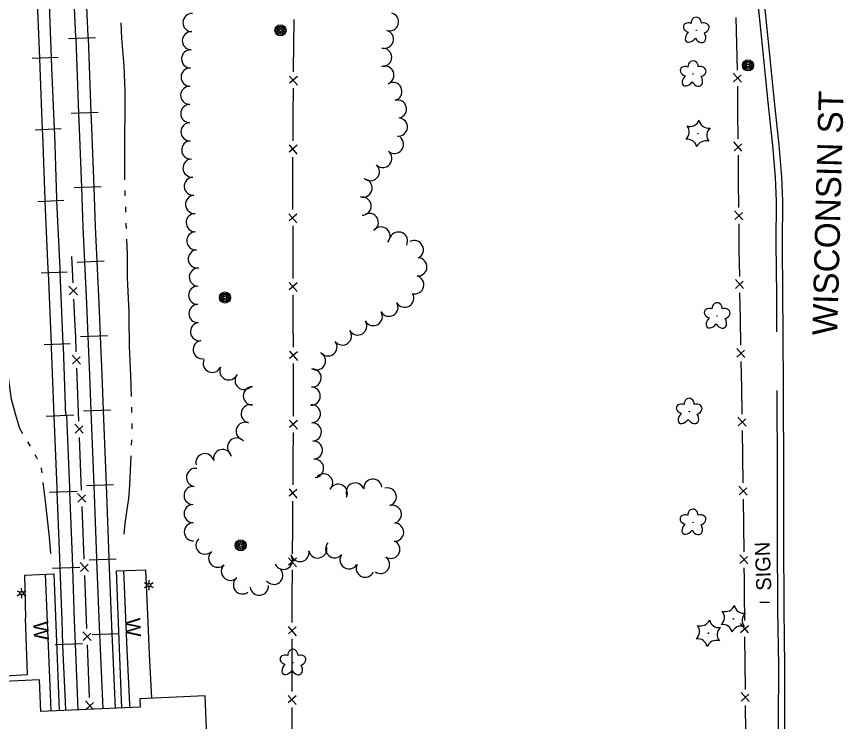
# Model space of a CAD drawing. Extents: x 588843 to 2552415, y 180129 to 269402.
# Drawn here: x 606892.8 to 607224.2, y 182962.2 to 183244.8 of the extents above; entities that cross this region are included whole.
import ezdxf

# ---------------------------------------------------------------- set-up
doc = ezdxf.new("R2010")
doc.units = 0
for name, color, linetype in [('E_BLD', 7, 'Continuous'), ('E_FEN_P', 7, 'Continuous'), ('E_LAND_TreeLine_P', 7, 'Continuous'), ('E_LAND_Vegetation', 7, 'Continuous'), ('E_LTG', 7, 'Continuous'), ('E_MISCPROP', 7, 'Continuous'), ('E_PATH_Sidewalk', 7, 'Continuous'), ('E_RDWY_C_and_G', 7, 'Continuous'), ('E_RDWY_Text', 7, 'Continuous'), ('E_RR_P', 7, 'Continuous'), ('E_SGN', 7, 'Continuous'), ('E_SGN_Text', 7, 'Continuous'), ('E_WAL', 7, 'Continuous'), ('E_WAL_Text', 7, 'Continuous'), ('E_WTR_P', 7, 'Continuous')]:
    doc.layers.add(name, color=color, linetype=linetype)

# ---------------------------------------------------------------- blocks, each defined once
blk = doc.blocks.new('POLE_2')
at = {"layer": 'E_MISCPROP'}
for radius in [14.6, 11, 7.32, 3.66]:
    blk.add_circle((0, 0), radius, dxfattribs=at)
blk = doc.blocks.new('LPOL_3')
at = {"layer": 'E_LTG'}
for p, q in [((-13.1, 0), (-4.9, 0)), ((-2.5, 4.3), (-6.6, 11.4)), ((2.5, 4.3), (6.6, 11.4)), ((4.9, 0), (13.1, 0)), ((-6.6, -11.4), (-2.5, -4.3)), ((6.6, -11.4), (2.5, -4.3))]:
    blk.add_line(p, q, dxfattribs=at)
for radius in [4.92, 4.92, 4.92, 0.41]:
    blk.add_circle((0, 0), radius, dxfattribs=at)
blk = doc.blocks.new('W_18_1')
at = {"layer": 'E_WAL_Text'}
blk.add_text('W', height=39.4, dxfattribs=at).set_placement((-14.6, -19.7))
blk = doc.blocks.new('DTRE_3')
at = {"layer": 'E_LAND_Vegetation'}
blk.add_circle((-0.6, 0), 0.601, dxfattribs=at)
for centre, major_axis, ratio in [((-6.1, 17.5), (4.5, -16.3), 0.782863), ((13.3, 9), (-17.3, -9.6), 0.691916), ((-19.3, 0.5), (16.2, -0.4), 0.832022), ((-8.2, -17.2), (5.9, 15.9), 0.716896), ((11.6, -12.2), (-16.4, 15), 0.560249)]:
    blk.add_ellipse(centre, major_axis=major_axis, ratio=ratio, start_param=1.570796, end_param=4.712389, dxfattribs=at)
blk = doc.blocks.new('CTRE_3')
at = {"layer": 'E_LAND_Vegetation'}
blk.add_circle((0, 0), 0.733, dxfattribs=at)
for centre, start, end in [((-39.3, 29.4), 280.2067, 5.9716), ((5.9, 49), 220.2113, 305.9762), ((45.4, 19.3), 160.2113, 245.9762), ((-45.4, -19.3), 340.2113, 65.9762), ((39.5, -29.6), 100.2511, 185.9272), ((-5.9, -49), 40.2113, 125.9762)]:
    blk.add_arc(centre, 25.8, start, end, dxfattribs=at)
blk = doc.blocks.new('SIGN_2')
at = {"layer": 'E_SGN'}
blk.add_text('SIGN', height=39.37, dxfattribs=at).set_placement((-56.1, -19.7))

msp = doc.modelspace()

# ---------------------------------------------------------------- linework, layer by layer
at = {"layer": 'E_BLD'}
msp.add_lwpolyline([(606875.77, 182977.65), (606876.92, 182951.46), (606902.91, 182952.6), (606902.75, 182956.31), (606942.39, 182958.05), (606942.96, 182945.04), (606969.45, 182946.2), (606968.31, 182972.42), (606942.14, 182971.28), (606942.29, 182967.89), (606902.49, 182966.15), (606901.94, 182978.79)], close=True, dxfattribs=at)
at = {"layer": 'E_FEN_P'}
for p, q in [((607002.12, 183220.97), (607005.29, 183217.28)), ((607005.31, 183220.79), (607002.17, 183218.04)), ((607183.24, 183218.51), (607179.97, 183222.1)), ((607180.05, 183218.6), (607183.11, 183221.43)), ((607001.96, 183193.38), (607005.14, 183189.69)), ((607005.16, 183193.19), (607002.01, 183190.45)), ((607183.5, 183190.89), (607180.27, 183194.53)), ((607180.31, 183191.03), (607183.41, 183193.82)), ((607183.77, 183163.3), (607180.54, 183166.94)), ((607001.93, 183165.77), (607005.13, 183162.11)), ((607005.12, 183165.61), (607002, 183162.84)), ((607180.58, 183163.44), (607183.68, 183166.23)), ((607002.01, 183138.18), (607005.22, 183134.52)), ((607005.21, 183138.02), (607002.08, 183135.25)), ((607184.13, 183135.72), (607180.87, 183139.33)), ((607180.93, 183135.83), (607184.01, 183138.65)), ((606917.13, 183133.22), (606913.74, 183136.75)), ((606913.91, 183133.23), (606916.92, 183136.16)), ((607002.09, 183110.58), (607005.3, 183106.92)), ((607005.29, 183110.42), (607002.17, 183107.65)), ((607184.64, 183108.13), (607181.38, 183111.74)), ((607181.45, 183108.24), (607184.52, 183111.06)), ((606918.38, 183105.48), (606915.03, 183109.05)), ((606915.16, 183105.53), (606918.2, 183108.42)), ((607185.16, 183080.54), (607181.89, 183084.15)), ((606919.44, 183077.76), (606916.09, 183081.32)), ((606916.23, 183077.8), (606919.26, 183080.7)), ((607002.14, 183083), (607005.31, 183079.31)), ((607005.33, 183082.81), (607002.18, 183080.07)), ((607181.95, 183080.66), (607185.04, 183083.46)), ((607001.95, 183055.41), (607005.12, 183051.71)), ((607005.15, 183055.22), (607002, 183052.48)), ((607185.51, 183052.94), (607182.27, 183056.57)), ((607182.31, 183053.07), (607185.41, 183055.87)), ((606920.51, 183050.03), (606917.16, 183053.59)), ((606917.29, 183050.07), (606920.33, 183052.97)), ((607001.76, 183027.81), (607004.94, 183024.12)), ((607004.96, 183027.62), (607001.81, 183024.88)), ((607185.88, 183025.35), (607182.63, 183028.97)), ((607182.68, 183025.47), (607185.77, 183028.28)), ((606921.59, 183022.3), (606918.23, 183025.86)), ((606918.37, 183022.35), (606921.4, 183025.24)), ((607186.15, 182997.75), (607182.92, 183001.39)), ((606922.66, 182994.57), (606919.31, 182998.14)), ((607001.64, 183000.21), (607004.83, 182996.53)), ((607004.84, 183000.04), (607001.7, 182997.28)), ((607182.95, 182997.89), (607186.05, 183000.68)), ((606919.44, 182994.62), (606922.48, 182997.51)), ((607001.6, 182972.61), (607004.79, 182968.94)), ((607004.8, 182972.44), (607001.66, 182969.68)), ((607186.39, 182970.15), (607183.16, 182973.79)), ((607183.2, 182970.29), (607186.3, 182973.08)), ((606923.51, 182967.07), (606920.36, 182970.41)), ((606920.54, 182966.94), (606923.54, 182969.79))]:
    msp.add_line(p, q, dxfattribs=at)
for points in [[(607003.85, 183243.66), (607003.72, 183233.12)], [(607181.42, 183233.91), (607181.18, 183244.44)], [(607003.72, 183233.12), (607003.61, 183224.06), (607003.6, 183222.59)], [(607181.66, 183223.37), (607181.42, 183233.91)], [(607181.88, 183206.32), (607181.77, 183216.85)], [(607003.57, 183216.06), (607003.51, 183205.53)], [(607003.51, 183205.53), (607003.45, 183194.99)], [(607181.98, 183195.78), (607181.88, 183206.32)], [(607003.41, 183188.47), (607003.36, 183179.29), (607003.37, 183177.93)], [(607182.15, 183178.72), (607182.04, 183189.26)], [(607003.37, 183177.93), (607003.4, 183167.4)], [(607182.25, 183168.19), (607182.15, 183178.72)], [(607003.42, 183160.87), (607003.45, 183150.34)], [(607182.42, 183151.13), (607182.31, 183161.66)], [(607003.45, 183150.34), (607003.48, 183139.8)], [(607182.57, 183140.59), (607182.47, 183145.92), (607182.42, 183151.13)], [(606915.41, 183138.07), (606914.88, 183148.65)], [(607182.88, 183123.54), (607182.69, 183134.07)], [(606916.25, 183120.94), (606915.73, 183131.52)], [(607003.5, 183133.28), (607003.53, 183122.74)], [(606916.71, 183110.35), (606916.48, 183116.3), (606916.25, 183120.94)], [(607003.53, 183122.74), (607003.56, 183112.21)], [(607183.08, 183113), (607182.88, 183123.54)], [(606917.37, 183093.21), (606916.96, 183103.8)], [(607003.58, 183105.68), (607003.61, 183095.15)], [(607183.39, 183095.95), (607183.2, 183106.48)], [(607003.61, 183095.15), (607003.64, 183086.8), (607003.62, 183084.61)], [(607183.59, 183085.41), (607183.39, 183095.95)], [(606917.77, 183082.62), (606917.37, 183093.21)], [(607003.58, 183078.09), (607003.51, 183067.55)], [(607183.83, 183068.36), (607183.69, 183078.89)], [(606918.43, 183065.48), (606918.02, 183076.07)], [(607003.51, 183067.55), (607003.44, 183057.02)], [(607183.97, 183057.82), (607183.83, 183068.36)], [(606918.84, 183054.9), (606918.43, 183065.48)], [(607184.2, 183040.76), (607184.06, 183051.3)], [(606919.5, 183037.76), (606919.09, 183048.34)], [(607003.39, 183050.49), (607003.32, 183039.96)], [(607184.33, 183030.23), (607184.2, 183040.76)], [(606919.91, 183027.17), (606919.5, 183037.76)], [(607003.32, 183039.96), (607003.25, 183029.42)], [(607003.21, 183022.9), (607003.14, 183012.36)], [(607184.53, 183013.17), (607184.48, 183019.61), (607184.42, 183023.71)], [(606920.58, 183010.03), (606920.17, 183020.62)], [(607003.14, 183012.36), (607003.14, 183012.29), (607003.12, 183001.83)], [(607184.63, 183002.63), (607184.53, 183013.17)], [(606920.99, 182999.44), (606920.58, 183010.03)], [(607003.11, 182995.31), (607003.1, 182984.77)], [(607184.78, 182985.58), (607184.68, 182996.11)], [(606921.64, 182982.3), (606921.24, 182992.89)], [(607003.1, 182984.77), (607003.08, 182974.23)], [(607184.87, 182975.04), (607184.78, 182985.58)], [(606922.04, 182971.71), (606921.64, 182982.3)], [(607185.02, 182957.98), (607184.93, 182968.52)], [(607003.07, 182967.71), (607003.06, 182957.17)]]:
    msp.add_lwpolyline(points, dxfattribs=at)
at = {"layer": 'E_LAND_TreeLine_P'}
for centre, start, end in [((607042.18, 183242.71), 254.0329, 74.0329), ((606963.09, 183242.4), 87.8145, 267.8145), ((606962.82, 183235.11), 87.8145, 267.8145), ((607040.18, 183235.7), 254.0329, 74.0329), ((606962.54, 183227.81), 87.8145, 267.8145), ((607039.5, 183228.47), 271.3908, 91.3908), ((606962.34, 183220.52), 88.657, 268.657), ((607040.36, 183221.31), 290.4343, 110.4343), ((606962.17, 183213.22), 88.657, 268.657), ((607043.57, 183214.77), 284.6129, 104.6129), ((607045.41, 183207.7), 284.6129, 104.6129), ((606962.21, 183205.92), 90.417, 270.417), ((607045.77, 183200.51), 264.0004, 84.0004), ((606962.26, 183198.62), 90.417, 270.417), ((606962.58, 183191.33), 93.9847, 273.9847), ((607044.19, 183193.59), 230.4651, 50.4651), ((607039.55, 183187.96), 230.4651, 50.4651), ((606963.09, 183184.04), 93.9847, 273.9847), ((607034.56, 183182.64), 226.6286, 46.6286), ((606963.6, 183176.76), 93.9847, 273.9847), ((607031.66, 183176.05), 251.1152, 71.1152), ((606964.1, 183169.48), 93.9847, 273.9847), ((607031.26, 183168.78), 269.5502, 89.5502), ((606964.38, 183162.19), 91.0542, 271.0542), ((607034.12, 183162.26), 300.0901, 120.0901), ((607038.83, 183156.8), 318.342, 138.342), ((606964.61, 183154.89), 94.8429, 274.8429), ((607045.83, 183154.76), 334.0085, 154.0085), ((607052.17, 183151.33), 298.28, 118.28), ((606965.23, 183147.62), 94.8429, 274.8429), ((607053.59, 183144.43), 267.8145, 87.8145), ((606965.64, 183140.34), 87.8145, 267.8145), ((607052.36, 183137.28), 255.4337, 75.4337), ((606965.37, 183133.04), 90.8273, 270.8273), ((607048.33, 183131.89), 209.9071, 29.9071), ((606965.47, 183125.74), 90.8273, 270.8273), ((607042, 183128.25), 209.9071, 29.9071), ((607035.72, 183124.52), 211.1251, 31.1251), ((606966.08, 183118.48), 98.5988, 278.5988), ((607029.47, 183120.75), 211.1251, 31.1251), ((607023.38, 183116.74), 216.9083, 36.9083), ((606967.17, 183111.27), 98.5988, 278.5988), ((607017.55, 183112.35), 216.9083, 36.9083), ((606971.19, 183105.79), 155.6481, 335.6481), ((607012.98, 183106.75), 235.6622, 55.6622), ((606977.82, 183102.74), 154.9808, 334.9808), ((606983.95, 183098.9), 139.1547, 319.1547), ((607011.2, 183099.92), 266.4173, 86.4173), ((606987.28, 183092.71), 90.1051, 270.1051), ((607010.84, 183092.63), 267.8145, 87.8145), ((606986.4, 183085.52), 76.0462, 256.0462), ((607010.9, 183085.53), 273.0683, 93.0683), ((606984.38, 183078.52), 65.1946, 245.1946), ((607011.29, 183078.24), 273.0683, 93.0683), ((606980.94, 183072.18), 40.8395, 220.8395), ((607011.7, 183070.95), 273.93, 93.93), ((606975.33, 183067.59), 13.4073, 193.4073), ((606968.23, 183065.89), 13.4073, 193.4073), ((607012.2, 183063.67), 273.93, 93.93), ((606964.49, 183060.01), 82.3741, 262.3741), ((607015.82, 183057.82), 315.5408, 135.5408), ((607028.48, 183054.15), 19.1324, 199.1324), ((607035.56, 183055.71), 5.2459, 185.2459), ((606963.52, 183052.77), 82.3741, 262.3741), ((607021.69, 183053.65), 334.6159, 154.6159), ((607041.32, 183052.21), 286.2494, 106.2494), ((606963.54, 183045.48), 90.8273, 270.8273), ((607043.37, 183045.2), 286.2494, 106.2494), ((606963.64, 183038.18), 90.8273, 270.8273), ((607044.26, 183038.05), 267.8145, 87.8145), ((606968.31, 183032.86), 136.1809, 316.1809), ((607042.76, 183031.16), 235.5857, 55.5857), ((607013.47, 183031.34), 191.4415, 11.4415), ((607020.27, 183031.44), 139.1547, 319.1547), ((606973.4, 183027.63), 134.0875, 314.0875), ((606999.72, 183026.77), 205.7118, 25.7118), ((607006.32, 183029.89), 191.4415, 11.4415), ((607026.01, 183026.95), 146.8507, 326.8507), ((607038.63, 183025.14), 235.5857, 55.5857), ((606978.48, 183022.39), 134.0875, 314.0875), ((607032.49, 183023.62), 154.9808, 334.9808), ((606995.8, 183020.78), 218.8693, 38.8693), ((606983.3, 183016.92), 126.9083, 306.9083), ((606990.05, 183016.37), 184.9395, 4.9395)]:
    msp.add_arc(centre, 3.65, start, end, dxfattribs=at)
at = {"layer": 'E_PATH_Sidewalk'}
for points in [[(606895.91, 183020.88), (606896.29, 183003.51)], [(606906.63, 182966.33), (606906.33, 182973.25), (606904.4, 183021.26)], [(606935.68, 183022.68), (606936.96, 182991.06), (606938.07, 182968.97), (606938.12, 182967.71)], [(606944.39, 183023.01), (606945.19, 183004.94), (606945.96, 182989.11), (606946.87, 182971.48)], [(606876.84, 182980.27), (606890.35, 182980.62), (606897.19, 182980.94), (606896.29, 183003.51)]]:
    msp.add_lwpolyline(points, dxfattribs=at)
at = {"layer": 'E_RDWY_C_and_G'}
for points in [[(607195.92, 183193.14), (607193.9, 183211.65), (607191.99, 183230.55), (607190.15, 183248.77), (607187.85, 183270.32)], [(607198.41, 183193.41), (607196.39, 183211.91), (607194.47, 183230.8), (607192.63, 183249.03), (607190.33, 183270.58)], [(607199.96, 183118.36), (607199.93, 183133), (607199.76, 183153.97), (607199.82, 183170.89), (607199.4, 183180.57), (607198.42, 183193.33)], [(607197.46, 183118.35), (607197.43, 183132.99), (607197.26, 183153.97), (607197.32, 183170.84), (607196.9, 183180.42), (607195.92, 183193.14)], [(607200.23, 183035.91), (607200.22, 183061.18), (607200.14, 183094.94), (607199.96, 183118.36)], [(607197.73, 183035.91), (607197.72, 183061.17), (607197.64, 183094.93)], [(607198.2, 182984.28), (607197.89, 183007.03), (607197.73, 183035.91)], [(607200.7, 182984.32), (607200.39, 183007.05), (607200.23, 183035.92)], [(607198.39, 182910.14), (607198.22, 182933.85), (607198.11, 182961.56), (607198.2, 182984.28)], [(607200.89, 182910.15), (607200.72, 182933.86), (607200.61, 182961.56), (607200.7, 182984.27)]]:
    msp.add_lwpolyline(points, dxfattribs=at)
at = {"layer": 'E_RR_P'}
for p, q in [((606924.36, 183236.25), (606913.52, 183235.83)), ((606909.48, 183228.41), (606899.06, 183228.01)), ((606925.52, 183206.38), (606914.68, 183205.97)), ((606910.68, 183199.73), (606900.26, 183199.3)), ((606926.67, 183176.51), (606915.83, 183176.11)), ((606911.66, 183171.05), (606901.24, 183170.57)), ((606927.89, 183146.7), (606917.05, 183146.23)), ((606912.99, 183142.32), (606902.57, 183141.89)), ((606929.21, 183116.84), (606918.37, 183116.37)), ((606914.2, 183113.62), (606903.78, 183113.19)), ((606915.73, 183084.92), (606904.68, 183084.47)), ((606930.46, 183086.94), (606919.62, 183086.52)), ((606916.99, 183054.39), (606905.95, 183053.97)), ((606931.61, 183057.05), (606920.77, 183056.67)), ((606932.67, 183027.22), (606921.83, 183026.79)), ((606918.16, 183023.85), (606907.11, 183023.47)), ((606933.9, 182997.36), (606923.06, 182996.92)), ((606919.25, 182993.35), (606908.2, 182992.95))]:
    msp.add_line(p, q, dxfattribs=at)
for points in [[(606915.09, 183265.8), (606915.19, 183262.68), (606916.44, 183236.68), (606916.47, 183235.95)], [(606920.02, 183265.96), (606920.13, 183262.88), (606921.38, 183236.9), (606921.41, 183236.14)], [(606900.78, 183256.82), (606901.89, 183228.12)], [(606905.52, 183257.01), (606906.64, 183228.3)], [(606916.47, 183235.94), (606917.63, 183206.08)], [(606921.41, 183236.14), (606922.57, 183206.28)], [(606901.89, 183228.12), (606902.05, 183224.2), (606903.09, 183199.42)], [(606906.64, 183228.3), (606906.79, 183224.39), (606907.84, 183199.62)], [(606917.63, 183206.08), (606917.87, 183199.95), (606918.78, 183176.22)], [(606922.57, 183206.27), (606922.81, 183200.14), (606923.71, 183176.41)], [(606903.09, 183199.41), (606903.18, 183197.46), (606904.04, 183171.48), (606904.08, 183170.71)], [(606907.84, 183199.61), (606907.92, 183197.64), (606908.78, 183171.67), (606908.82, 183170.93)], [(606918.78, 183176.22), (606919.38, 183160.38), (606920.01, 183146.36)], [(606923.71, 183176.4), (606924.32, 183160.58), (606924.94, 183146.58)], [(606904.08, 183170.7), (606905.35, 183143.55), (606905.41, 183142.01)], [(606908.82, 183170.92), (606910.09, 183143.76), (606910.15, 183142.21)], [(606920.01, 183146.35), (606920.75, 183129.6), (606921.32, 183116.5)], [(606924.94, 183146.57), (606925.68, 183129.82), (606926.26, 183116.72)], [(606905.41, 183142), (606906.62, 183113.31)], [(606910.15, 183142.2), (606911.36, 183113.5)], [(606921.32, 183116.5), (606922, 183101.06), (606922.57, 183086.64)], [(606926.26, 183116.71), (606926.93, 183101.27), (606927.51, 183086.83)], [(606906.62, 183113.3), (606906.67, 183112.14), (606907.69, 183084.6)], [(606911.36, 183113.5), (606911.41, 183112.33), (606912.44, 183084.77)], [(606907.69, 183084.59), (606908.89, 183055.78), (606908.96, 183054.09)], [(606912.72, 183084.8), (606913.92, 183055.98), (606913.98, 183054.28)], [(606922.57, 183086.64), (606923.49, 183063.45), (606923.73, 183056.77)], [(606927.51, 183086.83), (606928.43, 183063.64), (606928.66, 183056.95)], [(606908.96, 183054.09), (606909.97, 183027.79), (606910.12, 183023.58)], [(606913.98, 183054.28), (606915, 183027.98), (606915.15, 183023.75)], [(606923.73, 183056.77), (606924.76, 183027.6), (606924.78, 183026.91)], [(606928.66, 183056.95), (606929.69, 183027.79), (606929.72, 183027.11)], [(606924.78, 183026.9), (606926.01, 182997.05)], [(606929.72, 183027.11), (606930.95, 182997.25)], [(606910.12, 183023.57), (606910.86, 183002.48), (606911.21, 182993.06)], [(606915.15, 183023.75), (606915.89, 183002.66), (606916.24, 182993.25)], [(606926.01, 182997.04), (606926.12, 182994.38), (606927.33, 182967.21), (606927.33, 182967.19)], [(606930.95, 182997.24), (606931.06, 182994.59), (606932.26, 182967.41), (606932.27, 182967.37)], [(606911.21, 182993.06), (606911.34, 182989.71), (606912.22, 182970.02), (606912.35, 182966.58)], [(606916.24, 182993.25), (606916.36, 182989.91), (606917.24, 182970.23), (606917.37, 182966.8)]]:
    msp.add_lwpolyline(points, dxfattribs=at)
at = {"layer": 'E_SGN'}
msp.add_line((607190.69, 183009.94), (607194.54, 183009.99), dxfattribs=at)
at = {"layer": 'E_WAL'}
for points in [[(606895.91, 183020.88), (606907.74, 183021.41), (606909.06, 182987.21), (606909.9, 182966.47)], [(606934.94, 182967.57), (606934.63, 182974.12), (606932.87, 183022.57), (606944.39, 183023.01)]]:
    msp.add_lwpolyline(points, dxfattribs=at)
at = {"layer": 'E_WTR_P'}
for points in [[(606936.33, 183210.89), (606936.33, 183214.85), (606935.84, 183224.92), (606935, 183236.17), (606934.72, 183242.35)], [(606936.16, 183179.39), (606936.1, 183196.03), (606936.32, 183207.05), (606936.33, 183210.89)], [(606936.34, 183172.87), (606936.26, 183175.04)], [(606936.58, 183166.36), (606936.5, 183168.53)], [(606936.82, 183159.84), (606936.74, 183161.77), (606936.73, 183162.01)], [(606937.95, 183124.01), (606937.92, 183126.21), (606937.28, 183140.09), (606937.25, 183149.45), (606937, 183155.5)], [(606938.82, 183092.52), (606938.62, 183100.92), (606938.09, 183112.64), (606937.95, 183124.01)], [(606888.93, 183105.19), (606889.42, 183100.06), (606890.55, 183091.34), (606892.36, 183085.12), (606893.91, 183079.7), (606895.14, 183077.59)], [(606938.97, 183086), (606938.96, 183086.86), (606938.92, 183088.17)], [(606939.06, 183079.48), (606939.03, 183081.65)], [(606897.17, 183074.25), (606898.24, 183072.6)], [(606938.82, 183072.97), (606938.9, 183075.14)], [(606900.14, 183069.17), (606900.59, 183068.32), (606900.99, 183067.4)], [(606935.9, 183037.32), (606936.25, 183041.6), (606936.92, 183046.26), (606937.71, 183051.59), (606938.21, 183056.94), (606938.42, 183062.68), (606938.65, 183068.63)], [(606902.56, 183063.79), (606902.66, 183063.56), (606902.87, 183061.86)], [(606903.35, 183057.96), (606904.21, 183050.53), (606905.8, 183036.03), (606906.33, 183029.57)]]:
    msp.add_lwpolyline(points, dxfattribs=at)

# ---------------------------------------------------------------- block references
at = {"layer": 'E_LAND_Vegetation', "xscale": 0.1524003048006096, "yscale": 0.15240030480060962, "rotation": -88.07329007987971}
for name, p in [('DTRE_3', (607165.19, 183239.16)), ('DTRE_3', (607163.93, 183221.65)), ('CTRE_3', (607165.85, 183197.87)), ('DTRE_3', (607173.55, 183124.63)), ('DTRE_3', (607162.34, 183086.33)), ('DTRE_3', (607163.86, 183041.89)), ('CTRE_3', (607180, 183003.32)), ('CTRE_3', (607170.03, 182997.56)), ('DTRE_3', (607003.54, 182985.67))]:
    msp.add_blockref(name, p, dxfattribs=at)
at = {"layer": 'E_LTG'}
for p, xscale, yscale, rotation in [((606945.76, 183016.83), 0.1524003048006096, 0.15240030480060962, -89.93094396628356), ((606894.71, 183013.63), 0.15240030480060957, 0.15240030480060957, -88.68198727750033)]:
    msp.add_blockref('LPOL_3', p, dxfattribs=dict(at, xscale=xscale, yscale=yscale, rotation=rotation))
at = {"layer": 'E_MISCPROP'}
for p, xscale, yscale, rotation in [((606998.54, 183239.29), 0.1524003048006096, 0.15240030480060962, -89.93094396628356), ((607185.89, 183225.21), 0.1524003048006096, 0.15240030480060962, -89.93094396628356), ((606976.31, 183132.15), 0.1524003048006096, 0.15240030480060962, -89.93094396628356), ((606982.56, 183032.81), 0.15240030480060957, 0.15240030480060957, -88.68198727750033)]:
    msp.add_blockref('POLE_2', p, dxfattribs=dict(at, xscale=xscale, yscale=yscale, rotation=rotation))
at = {"layer": 'E_SGN_Text', "xscale": 0.15240030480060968, "yscale": 0.15240030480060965, "rotation": 91.92670992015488}
msp.add_blockref('SIGN_2', (607191.97, 183023.14), dxfattribs=at)
at = {"layer": 'E_WAL_Text', "xscale": 0.1524003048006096, "yscale": 0.1524003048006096, "rotation": -87.57486960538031}
for p in [(606902.55, 183000.12), (606939.47, 183001.44)]:
    msp.add_blockref('W_18_1', p, dxfattribs=at)

# ---------------------------------------------------------------- texts
at = {"layer": 'E_RDWY_Text'}
msp.add_text('WISCONSIN ST', height=10, rotation=88.484, dxfattribs=at).set_placement((607221.66, 183116.86))
msp.add_text('WISCONSIN ST', height=10, rotation=88.484, dxfattribs=at).set_placement((607221.66, 183116.86))

doc.saveas('drawing.dxf')
